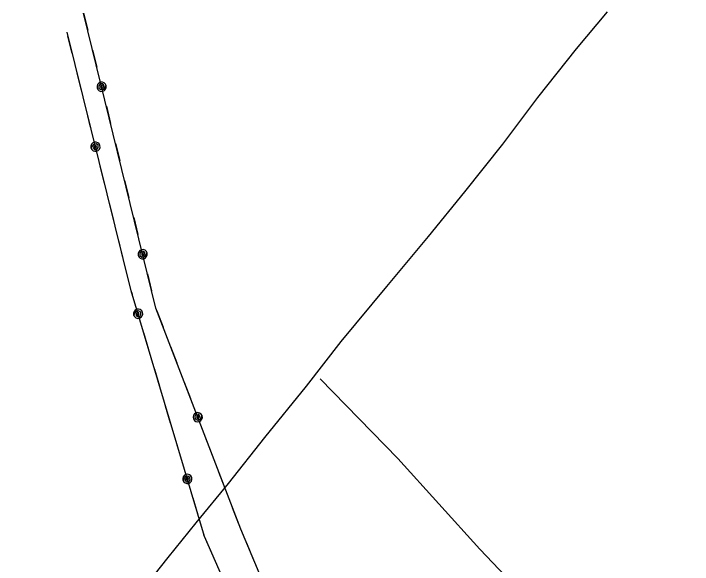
# Model space of a CAD drawing. Extents: x 3329332 to 3367211, y 631066 to 656469.
# Drawn here: x 3352194 to 3353510, y 646774 to 647841 of the extents above; entities that cross this region are included whole.
import ezdxf

# ---------------------------------------------------------------- set-up
doc = ezdxf.new("R2010")
doc.units = 0
for name, color, linetype in [('V-DTCH-CNTR', 7, 'Continuous'), ('V-TOPO-SHOR', 7, 'Continuous'), ('V-UTIL-LINE', 7, 'Continuous')]:
    doc.layers.add(name, color=color, linetype=linetype)

msp = doc.modelspace()

# ---------------------------------------------------------------- linework, layer by layer
at = {"layer": 'V-DTCH-CNTR'}
msp.add_lwpolyline([(3354044.3, 645815), (3354005.9, 645855.8), (3353885.2, 645980.1), (3353695.1, 646186.5), (3353522.4, 646365.2), (3353391.8, 646505.3), (3353258.9, 646634.2), (3353097.6, 646803.8), (3352938.6, 646979.2), (3352788.2, 647133.4)], dxfattribs=at)
at = {"layer": 'V-TOPO-SHOR'}
msp.add_lwpolyline([(3352081.5, 646315), (3352091.4, 646320.2), (3352115.1, 646324), (3352130.8, 646328.5), (3352152.2, 646354.6), (3352204.3, 646423), (3352267.4, 646502.3), (3352361.1, 646618.8), (3352424.2, 646700.3), (3352493.5, 646787.5), (3352547.8, 646854.9), (3352610.2, 646931), (3352681.2, 647019.8), (3352761.5, 647119.2), (3352828.8, 647205.8), (3352917.6, 647312.2), (3352998.5, 647409.4), (3353069, 647495.9), (3353142.2, 647588.2), (3353210, 647678.9), (3353285.4, 647773), (3353345.5, 647844.4)], dxfattribs=at)
at = {"layer": 'V-UTIL-LINE'}
for points in [[(3355057, 640957.9), (3354832.9, 641498.1), (3354614.4, 642039.4), (3354397.9, 642569), (3354160.1, 643137.5), (3353936.7, 643682.3), (3353706.1, 644246.6), (3353477.2, 644804.1), (3353249.1, 645361.4), (3353019.3, 645913.3), (3352822.6, 646394.7), (3352634.2, 646842.1), (3352469.8, 647270.3), (3352329.5, 647842.2)], [(3352329.5, 647842.2), (3352337.6, 647809.2)], [(3354997, 640934.2), (3354562.2, 642013.6), (3354336, 642554.4), (3354106.7, 643114.4), (3353883.4, 643654.7), (3353653.6, 644219.7), (3353419.4, 644779.3), (3353196.6, 645329.8), (3352962.2, 645897), (3352767.7, 646365.7), (3352563.9, 646828.2), (3352422, 647304), (3352297.4, 647805.2)], [(3352307.4, 647764.8), (3352299.2, 647797.8)], [(3352347.1, 647770.4), (3352355.2, 647737.3)], [(3352325.3, 647693), (3352317.1, 647726)], [(3352364.5, 647699.5), (3352366.4, 647701.6), (3352364.1, 647701.9), (3352362.3, 647699.8), (3352363.4, 647697), (3352366.7, 647697.7), (3352369.2, 647701.6), (3352366.6, 647705), (3352361.7, 647705.1), (3352359.1, 647701.3), (3352359.2, 647696.9), (3352363.1, 647694), (3352368.5, 647695), (3352373.3, 647701.6), (3352371.8, 647704.8), (3352369.2, 647707.2), (3352365.9, 647708.4), (3352362.4, 647708.2), (3352359.2, 647706.7), (3352356.8, 647704.1), (3352355.6, 647700.8), (3352355.8, 647697.3), (3352357.3, 647694.1), (3352359.9, 647691.8), (3352363.2, 647690.6), (3352366.7, 647690.7), (3352369.8, 647692.2), (3352372.2, 647694.8), (3352373.4, 647698.1), (3352373.3, 647701.6)], [(3352373.8, 647661.6), (3352381.9, 647628.6)], [(3352343.1, 647621.2), (3352334.9, 647654.2)], [(3352352.6, 647583.3), (3352350.7, 647581.2), (3352353, 647580.9), (3352354.7, 647583), (3352353.7, 647585.8), (3352350.4, 647585.1), (3352347.9, 647581.1), (3352350.5, 647577.8), (3352355.4, 647577.7), (3352357.9, 647581.5), (3352357.8, 647586), (3352354, 647588.8), (3352348.5, 647587.8), (3352343.8, 647581.2), (3352345.3, 647578), (3352347.9, 647575.6), (3352351.2, 647574.4), (3352354.7, 647574.6), (3352357.9, 647576.1), (3352360.3, 647578.7), (3352361.5, 647582), (3352361.3, 647585.5), (3352359.8, 647588.7), (3352357.2, 647591), (3352353.9, 647592.2), (3352350.4, 647592.1), (3352347.2, 647590.6), (3352344.8, 647588), (3352343.7, 647584.7), (3352343.8, 647581.2)], [(3352391.4, 647589.7), (3352399.5, 647556.7)], [(3352370.2, 647512.5), (3352362, 647545.5)], [(3352409.1, 647517.8), (3352417.2, 647484.8)], [(3352388, 647440.7), (3352379.8, 647473.7)], [(3352426.7, 647446), (3352434.8, 647413)], [(3352405.9, 647368.9), (3352397.7, 647401.9)], [(3352444.1, 647375.1), (3352446, 647377.2), (3352443.7, 647377.5), (3352441.9, 647375.4), (3352442.9, 647372.7), (3352446.3, 647373.3), (3352448.8, 647377.3), (3352446.2, 647380.6), (3352441.3, 647380.7), (3352438.7, 647376.9), (3352438.8, 647372.5), (3352442.7, 647369.6), (3352448.1, 647370.6), (3352452.8, 647377.2), (3352451.4, 647380.4), (3352448.8, 647382.8), (3352445.5, 647384), (3352442, 647383.8), (3352438.8, 647382.3), (3352436.4, 647379.7), (3352435.2, 647376.4), (3352435.4, 647372.9), (3352436.9, 647369.8), (3352439.4, 647367.4), (3352442.7, 647366.2), (3352446.3, 647366.3), (3352449.4, 647367.8), (3352451.8, 647370.4), (3352453, 647373.7), (3352452.8, 647377.2)], [(3352424.1, 647297.1), (3352422, 647304), (3352415.5, 647330)], [(3352453.4, 647337.2), (3352461.5, 647304.2)], [(3352435.2, 647259.8), (3352433.4, 647257.5), (3352435.7, 647257.4), (3352437.4, 647259.6), (3352436.2, 647262.2), (3352432.9, 647261.4), (3352430.6, 647257.4), (3352433.4, 647254.2), (3352438.3, 647254.3), (3352440.7, 647258.2), (3352440.3, 647262.6), (3352436.3, 647265.3), (3352431, 647264.1), (3352426.6, 647257.2), (3352428.2, 647254.1), (3352430.9, 647251.8), (3352434.3, 647250.8), (3352437.8, 647251.1), (3352440.9, 647252.8), (3352443.1, 647255.5), (3352444.2, 647258.8), (3352443.8, 647262.3), (3352442.2, 647265.4), (3352439.5, 647267.7), (3352436.1, 647268.7), (3352432.6, 647268.4), (3352429.5, 647266.7), (3352427.3, 647264), (3352426.2, 647260.7), (3352426.6, 647257.2)], [(3352471.6, 647265.5), (3352483.8, 647233.8)], [(3352456.1, 647189.8), (3352446.3, 647222.4)], [(3352498.2, 647196.4), (3352510.3, 647164.7)], [(3352477.2, 647118.9), (3352467.5, 647151.5)], [(3352524.7, 647127.4), (3352536.9, 647095.6)], [(3352498.3, 647048), (3352488.6, 647080.6)], [(3352550.8, 647059.2), (3352552.5, 647061.6), (3352550.1, 647061.6), (3352548.6, 647059.3), (3352550, 647056.7), (3352553.2, 647057.7), (3352555.2, 647062), (3352552.2, 647064.9), (3352547.3, 647064.5), (3352545.3, 647060.4), (3352545.9, 647056), (3352550.1, 647053.6), (3352555.4, 647055.3), (3352559.2, 647062.4), (3352557.4, 647065.4), (3352554.5, 647067.4), (3352551.1, 647068.2), (3352547.6, 647067.6), (3352544.6, 647065.7), (3352542.6, 647062.9), (3352541.8, 647059.4), (3352542.4, 647056), (3352544.3, 647053), (3352547.2, 647051), (3352550.6, 647050.2), (3352554.1, 647050.8), (3352557, 647052.7), (3352559.1, 647055.5), (3352559.8, 647059), (3352559.2, 647062.4)], [(3352564.8, 647022.8), (3352577, 646991.1)], [(3352519.5, 646977.1), (3352509.8, 647009.6)], [(3352530.6, 646939.7), (3352528.8, 646937.4), (3352531.2, 646937.3), (3352532.8, 646939.5), (3352531.7, 646942.2), (3352528.4, 646941.4), (3352526, 646937.3), (3352528.9, 646934.1), (3352533.7, 646934.2), (3352536.1, 646938.1), (3352535.8, 646942.6), (3352531.8, 646945.2), (3352526.4, 646944), (3352522, 646937.1), (3352523.6, 646934), (3352526.4, 646931.8), (3352529.7, 646930.7), (3352533.2, 646931.1), (3352536.3, 646932.7), (3352538.5, 646935.4), (3352539.6, 646938.8), (3352539.3, 646942.3), (3352537.6, 646945.4), (3352534.9, 646947.6), (3352531.6, 646948.6), (3352528.1, 646948.3), (3352525, 646946.7), (3352522.7, 646944), (3352521.7, 646940.6), (3352522, 646937.1)], [(3352591.3, 646953.7), (3352603.5, 646922)], [(3352551.5, 646869.7), (3352541.8, 646902.3)], [(3352617.9, 646884.6), (3352630, 646852.9)], [(3352576.2, 646800.1), (3352563.9, 646828.2), (3352562.9, 646831.4)], [(3352645.2, 646815.9), (3352658.4, 646784.5)]]:
    msp.add_lwpolyline(points, dxfattribs=at)

doc.saveas('drawing.dxf')
